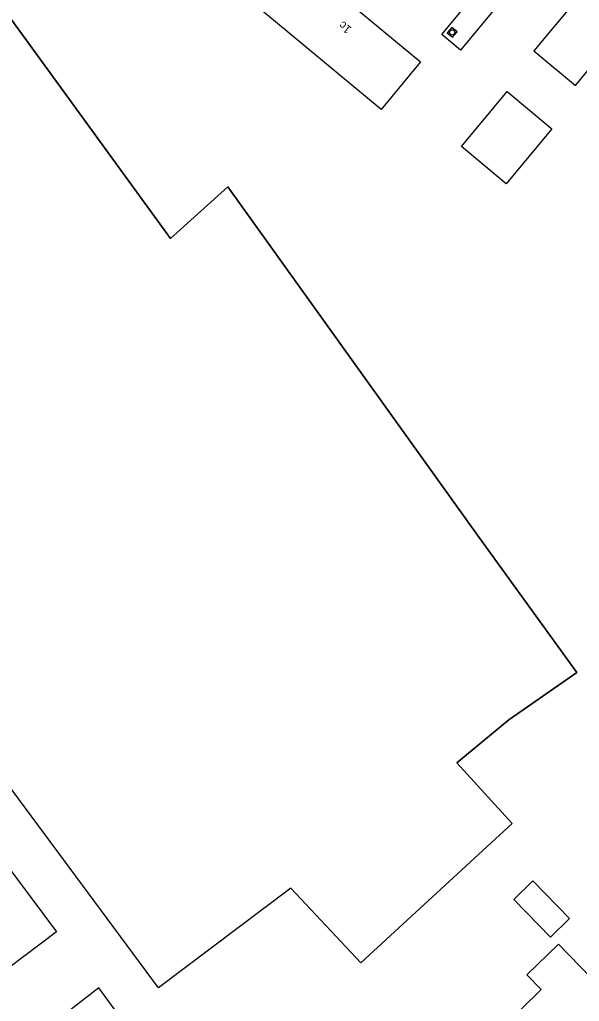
# Model space of a CAD drawing. Extents: x 136000 to 141000, y 400494 to 402006.
# Drawn here: x 137260.2 to 137340.1, y 401689.6 to 401829.6 of the extents above; entities that cross this region are included whole.
import ezdxf

# ---------------------------------------------------------------- set-up
doc = ezdxf.new("R2010")
doc.units = 0
for name, color, linetype in [('gg-afsc-lijn draadraster', 7, 'Continuous'), ('gg-bbg-bijgebouw', 7, 'Continuous'), ('gg-bbg-gedigitaliseerde bijgebouw', 7, 'Continuous'), ('gg-bbg-hoofdgebouw', 7, 'Continuous'), ('gg-knt-bronhoudergrens', 7, 'Continuous'), ('gg-knt-verharding', 7, 'Continuous'), ('gt-anno-plantopografie huisnummer', 7, 'Continuous'), ('gt-bbg-plantopografie pand', 7, 'Continuous'), ('gt-symb-rioolschacht', 7, 'Continuous')]:
    doc.layers.add(name, color=color, linetype=linetype)

# ---------------------------------------------------------------- blocks, each defined once
blk = doc.blocks.new('gt0-RS')
at = {"layer": 'gt-symb-rioolschacht'}
blk.add_lwpolyline([(-0.5, -0.5), (0.5, -0.5), (0.5, 0.5), (-0.5, 0.5)], close=True, dxfattribs=at)
blk.add_circle((0, 0), 0.375, dxfattribs=at)

msp = doc.modelspace()

# ---------------------------------------------------------------- linework, layer by layer
at = {"layer": 'gg-afsc-lijn draadraster'}
msp.add_lwpolyline([(137233.62, 401864.44), (137253.43, 401837.24), (137281.71, 401798.4), (137289.9, 401805.79), (137325.78, 401755.78), (137339.72, 401736.52), (137330.01, 401729.77), (137322.59, 401723.64), (137330.5, 401714.98), (137308.88, 401695.15)], dxfattribs=at)
at = {"layer": 'gg-bbg-bijgebouw'}
msp.add_lwpolyline([(137333.45, 401706.8), (137330.74, 401704.16), (137335.96, 401698.8), (137338.67, 401701.43), (137333.45, 401706.8)], dxfattribs=at)
at = {"layer": 'gg-bbg-gedigitaliseerde bijgebouw'}
msp.add_line((137283.39, 401675.52), (137271.46, 401691.54), dxfattribs=at)
for points in [[(137215.12, 401742.62), (137226.7, 401751.51), (137246.74, 401724.57), (137265.44, 401699.55), (137253.94, 401690.9), (137215.12, 401742.62)], [(137271.46, 401691.54), (137264.69, 401686.27), (137276.65, 401670.34), (137283.39, 401675.52)]]:
    msp.add_lwpolyline(points, dxfattribs=at)
at = {"layer": 'gg-bbg-hoofdgebouw'}
for points in [[(137350.17, 401831.42), (137353.94, 401835.98), (137353.37, 401836.46), (137353.63, 401837.27), (137351.66, 401838.9), (137350.9, 401838.5), (137347.16, 401841.6), (137346.74, 401841.12), (137346.24, 401841.52), (137344.61, 401839.61), (137344.2, 401839.96), (137340.05, 401834.97), (137340.36, 401834.68), (137338.96, 401832.96), (137339.63, 401832.42), (137333.59, 401825.16), (137339.53, 401820.24), (137342.65, 401824.02), (137341.51, 401824.99), (137341.9, 401825.47), (137344.43, 401828.37), (137346.38, 401826.74), (137347.47, 401828.05)], [(137337.1, 401697.8), (137332.59, 401693.41), (137334.63, 401691.32), (137331.77, 401688.54), (137332.88, 401687.4), (137332.06, 401686.61), (137334.47, 401684.14), (137335.28, 401684.93), (137338.77, 401681.36), (137344.5, 401686.95), (137341.68, 401689.88), (137343.28, 401691.44), (137337.1, 401697.8)]]:
    msp.add_lwpolyline(points, dxfattribs=at)
at = {"layer": 'gg-knt-bronhoudergrens'}
for p, q in [((137281.71, 401798.4), (137253.43, 401837.24)), ((137289.9, 401805.79), (137281.71, 401798.4)), ((137325.78, 401755.78), (137289.9, 401805.79)), ((137339.72, 401736.52), (137325.78, 401755.78)), ((137330.01, 401729.77), (137339.72, 401736.52)), ((137322.59, 401723.64), (137330.01, 401729.77)), ((137330.5, 401714.98), (137322.59, 401723.64)), ((137308.88, 401695.15), (137330.5, 401714.98))]:
    msp.add_line(p, q, dxfattribs=at)
msp.add_lwpolyline([(137308.88, 401695.15), (137298.89, 401705.78), (137280.01, 401691.54), (137231.79, 401756.54), (137220.73, 401771.45), (137191.48, 401744.43)], dxfattribs=at)
at = {"layer": 'gg-knt-verharding'}
msp.add_lwpolyline([(137347.58, 401854.77), (137323.11, 401825.27), (137320.42, 401827.5), (137344.72, 401856.81)], dxfattribs=at)
at = {"layer": 'gt-bbg-plantopografie pand'}
for points in [[(137300.07, 401837.94), (137317.4, 401823.59), (137311.79, 401816.81), (137294.46, 401831.16), (137300.07, 401837.94)], [(137329.76, 401819.36), (137336.15, 401814.07), (137329.64, 401806.21), (137323.25, 401811.51), (137329.76, 401819.36)]]:
    msp.add_lwpolyline(points, dxfattribs=at)

# ---------------------------------------------------------------- block references
at = {"layer": 'gt-symb-rioolschacht', "rotation": 49.98904227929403}
msp.add_blockref('gt0-RS', (137321.92, 401827.8), dxfattribs=at)

# ---------------------------------------------------------------- texts
at = {"layer": 'gt-anno-plantopografie huisnummer'}
msp.add_text('1c', height=1.2, rotation=140.3659, dxfattribs=at).set_placement((137307.65, 401828.41))

doc.saveas('drawing.dxf')
